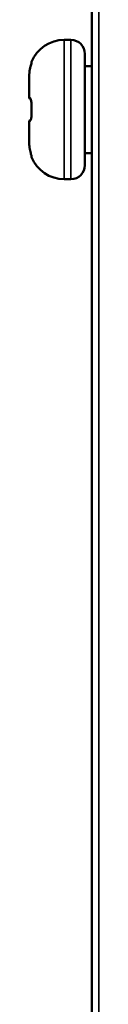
# Model space of a CAD drawing. Header units: millimetres. Extents: x 50 to 3176, y 50 to 2109.
# Tile 614 of 656: x 1664.12 to 1666.12, y 1051.06 to 1079.35. Entities that reach past the tile are written whole.
import ezdxf

# ---------------------------------------------------------------- set-up
doc = ezdxf.new("R2010")
doc.units = ezdxf.units.MM
doc.header["$LTSCALE"] = 10
doc.layers.add('Visible (ISO)', color=7, linetype='Continuous', lineweight=50)
doc.layers.add('Visible Narrow (ISO)', color=7, linetype='Continuous', lineweight=35)

msp = doc.modelspace()

# ---------------------------------------------------------------- linework, layer by layer
at = {"layer": 'Visible (ISO)'}
for p, q in [((1665.9196, 1017.7001), (1665.9196, 1135.843)), ((1665.3196, 1078.7716), (1665.1196, 1078.7716)), ((1665.7196, 1075.1716), (1665.7196, 1078.3716)), ((1665.7196, 1078.0216), (1665.9196, 1078.0216)), ((1664.1196, 1077.7084), (1664.1196, 1077.7084)), ((1664.1196, 1077.7083), (1664.1196, 1077.1216)), ((1664.1196, 1076.4216), (1664.1196, 1075.8348)), ((1665.7196, 1075.5216), (1665.9196, 1075.5216)), ((1665.3196, 1074.7716), (1665.1196, 1074.7716))]:
    msp.add_line(p, q, dxfattribs=at)
for centre, radius, start, end in [((1665.1196, 1077.7716), 1, 90, 158.38198), ((1665.3196, 1078.3716), 0.4, 0, 90), ((1664.2364, 1078.1216), 0.05, 158.38688, 185.24837), ((1664.1696, 1077.1216), 0.05, 179.99285, 258.48977), ((1664.1696, 1076.4216), 0.05, 101.51053, 180.00604), ((1664.2364, 1075.4216), 0.05, 174.74933, 201.61278), ((1665.1196, 1075.7716), 1, 201.61799, 270), ((1665.3196, 1075.1716), 0.4, 270, 0)]:
    msp.add_arc(centre, radius, start, end, dxfattribs=at)
msp.add_ellipse((1665.6524, 1077.5298), major_axis=(1.4597, -0.5706), ratio=0.8194767, start_param=3.4515329, end_param=3.4515898, dxfattribs=at)
for points, knots in [([(1664.1328, 1077.8793), (1664.1374, 1077.9083), (1664.143, 1077.9375), (1664.1546, 1077.9915), (1664.1608, 1078.017), (1664.1719, 1078.061), (1664.1771, 1078.0804), (1664.1828, 1078.102), (1664.1844, 1078.108), (1664.1867, 1078.1172), (1664.1876, 1078.1208), (1664.1884, 1078.1246), (1664.1886, 1078.1256), (1664.1886, 1078.1256)], [0, 0, 0, 0, 0.008809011, 0.008809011, 0.017447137, 0.017447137, 0.025900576, 0.025900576, 0.029756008, 0.029756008, 0.033245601, 0.033245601, 0.035488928, 0.035488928, 0.035488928, 0.035488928]), ([(1664.1328, 1077.8793), (1664.1374, 1077.9083), (1664.143, 1077.9375), (1664.1546, 1077.9914), (1664.1608, 1078.0169), (1664.1719, 1078.061), (1664.1771, 1078.0803), (1664.1828, 1078.102), (1664.1844, 1078.1079), (1664.186, 1078.1143), (1664.1863, 1078.1157), (1664.1866, 1078.117)], [0, 0, 0, 0, 0.00879836, 0.00879836, 0.017436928, 0.017436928, 0.025891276, 0.025891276, 0.029749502, 0.029749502, 0.030941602, 0.030941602, 0.030941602, 0.030941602]), ([(1664.1196, 1077.7084), (1664.1196, 1077.7198), (1664.1198, 1077.7313), (1664.1205, 1077.7541), (1664.121, 1077.7656), (1664.1224, 1077.7884), (1664.1233, 1077.7998), (1664.1254, 1077.8226), (1664.1267, 1077.834), (1664.1295, 1077.8567), (1664.1311, 1077.868), (1664.1328, 1077.8793)], [4.71207245, 4.71207245, 4.71207245, 4.71207245, 4.74309207, 4.74309207, 4.7741117, 4.7741117, 4.80513132, 4.80513132, 4.83615095, 4.83615095, 4.86717057, 4.86717057, 4.86717057, 4.86717057]), ([(1664.1879, 1076.873), (1664.1886, 1076.8957), (1664.1882, 1076.9187), (1664.1853, 1076.9613), (1664.1828, 1076.9815), (1664.1766, 1077.0176), (1664.1728, 1077.0339), (1664.1648, 1077.0605), (1664.1605, 1077.0712), (1664.156, 1077.0799), (1664.1549, 1077.0817), (1664.1543, 1077.0826), (1664.1542, 1077.0827), (1664.1542, 1077.0827)], [0, 0, 0, 0, 0.00680857, 0.00680857, 0.013458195, 0.013458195, 0.020241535, 0.020241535, 0.027148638, 0.027148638, 0.030157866, 0.030157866, 0.031050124, 0.031050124, 0.031050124, 0.031050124]), ([(1664.1879, 1076.6701), (1664.1875, 1076.6836), (1664.1872, 1076.6971), (1664.1867, 1076.7242), (1664.1866, 1076.7377), (1664.1864, 1076.7648), (1664.1864, 1076.7783), (1664.1866, 1076.8054), (1664.1867, 1076.8189), (1664.1872, 1076.846), (1664.1875, 1076.8595), (1664.1879, 1076.873)], [4.682864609, 4.682864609, 4.682864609, 4.682864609, 4.694674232, 4.694674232, 4.706483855, 4.706483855, 4.718293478, 4.718293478, 4.730103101, 4.730103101, 4.741912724, 4.741912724, 4.741912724, 4.741912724]), ([(1664.1542, 1076.4604), (1664.1542, 1076.4604), (1664.1544, 1076.4607), (1664.1556, 1076.4624), (1664.157, 1076.4649), (1664.1609, 1076.4732), (1664.1637, 1076.4801), (1664.17, 1076.4992), (1664.1736, 1076.5127), (1664.1803, 1076.5451), (1664.1833, 1076.5648), (1664.1873, 1076.6068), (1664.1883, 1076.6295), (1664.1882, 1076.6582), (1664.1881, 1076.6642), (1664.1879, 1076.6701)], [0.00726272, 0.00726272, 0.00726272, 0.00726272, 0.008736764, 0.008736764, 0.012013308, 0.012013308, 0.016718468, 0.016718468, 0.022856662, 0.022856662, 0.029711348, 0.029711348, 0.03656282, 0.03656282, 0.038341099, 0.038341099, 0.038341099, 0.038341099]), ([(1664.1196, 1075.8347), (1664.1196, 1075.8233), (1664.1198, 1075.8119), (1664.1205, 1075.789), (1664.121, 1075.7776), (1664.1224, 1075.7547), (1664.1233, 1075.7433), (1664.1254, 1075.7205), (1664.1267, 1075.7091), (1664.1295, 1075.6864), (1664.1311, 1075.6751), (1664.1328, 1075.6638)], [1.57047961, 1.57047961, 1.57047961, 1.57047961, 1.60149927, 1.60149927, 1.63251893, 1.63251893, 1.66353859, 1.66353859, 1.69455825, 1.69455825, 1.72557792, 1.72557792, 1.72557792, 1.72557792]), ([(1664.1886, 1075.4175), (1664.1886, 1075.4175), (1664.1885, 1075.4179), (1664.1881, 1075.4199), (1664.1876, 1075.4223), (1664.1855, 1075.4307), (1664.1836, 1075.4381), (1664.1782, 1075.4586), (1664.1743, 1075.4731), (1664.1653, 1075.5081), (1664.1599, 1075.5296), (1664.149, 1075.577), (1664.1433, 1075.6038), (1664.1364, 1075.6419), (1664.1346, 1075.6528), (1664.1328, 1075.6638)], [0.010470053, 0.010470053, 0.010470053, 0.010470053, 0.011845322, 0.011845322, 0.01482117, 0.01482117, 0.01988571, 0.01988571, 0.026618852, 0.026618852, 0.034333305, 0.034333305, 0.042671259, 0.042671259, 0.046004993, 0.046004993, 0.046004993, 0.046004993]), ([(1664.1866, 1075.4261), (1664.1854, 1075.4314), (1664.1835, 1075.4386), (1664.1782, 1075.4588), (1664.1743, 1075.4733), (1664.1652, 1075.5083), (1664.1599, 1075.5298), (1664.1489, 1075.5772), (1664.1433, 1075.6041), (1664.1364, 1075.642), (1664.1346, 1075.6529), (1664.1328, 1075.6638)], [0.015029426, 0.015029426, 0.015029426, 0.015029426, 0.019908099, 0.019908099, 0.026637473, 0.026637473, 0.034350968, 0.034350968, 0.042690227, 0.042690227, 0.045999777, 0.045999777, 0.045999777, 0.045999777])]:
    msp.add_open_spline(points, degree=3, knots=knots, dxfattribs=at)
at = {"layer": 'Visible Narrow (ISO)'}
for p, q in [((1666.1193, 1136.2427), (1666.1193, 1017.3012)), ((1665.1196, 1074.7716), (1665.1196, 1078.7716)), ((1665.3196, 1078.7716), (1665.3196, 1074.7716)), ((1664.1915, 1076.8729), (1664.1879, 1076.873))]:
    msp.add_line(p, q, dxfattribs=at)
for centre, major_axis, ratio, start_param, end_param in [((1664.2379, 1078.1216), (0.0009, 0.05), 0.9995629, 1.209368, 1.5707963), ((1665.6524, 1077.5298), (1.4597, -0.5706), 0.8194767, 3.3198228, 3.4515329), ((1664.1822, 1077.8716), (-0.0494, 0.0078), 0.0000108, 0, 0.0491383), ((1665.2176, 1077.0941), (-1.0979, 0.0274), 0.0163259, 6.1278702, 6.283833), ((1664.1822, 1077.1216), (-0.0025, -0.0499), 0.9879699, 4.712389, 5.7856961), ((1667.4728, 1076.7716), (0, 3.2969), 0.995744, 1.5400367, 1.5707963), ((1667.4728, 1076.7716), (0, 3.2969), 0.995744, 1.5707963, 1.6015559), ((1665.6478, 1076.4634), (1.5282, 0.0419), 0.0140447, 3.141522, 3.2731616), ((1664.1822, 1076.4215), (-0.0257, 0.0427), 0.9944245, 0, 1.0733094), ((1665.2175, 1075.8337), (0.5951, -0.9231), 0.999543, 4.1389643, 4.2953033), ((1664.1822, 1075.6716), (-0.0494, -0.0078), 0.0000161, 6.2338798, 6.2831853), ((1664.2379, 1075.4216), (-0.0186, 0.0464), 0.9996842, 1.2092749, 1.5707963)]:
    msp.add_ellipse(centre, major_axis=major_axis, ratio=ratio, start_param=start_param, end_param=end_param, dxfattribs=at)
for points, knots in [([(1664.1915, 1078.1401), (1664.192, 1078.1403), (1664.192, 1078.1391), (1664.1915, 1078.1358), (1664.1914, 1078.1352), (1664.1907, 1078.1319), (1664.1899, 1078.1283), (1664.1883, 1078.1216), (1664.1876, 1078.1191), (1664.1854, 1078.1102), (1664.1834, 1078.1028), (1664.1806, 1078.0922), (1664.1799, 1078.09), (1664.1768, 1078.0781), (1664.1739, 1078.0672), (1664.1701, 1078.0528), (1664.1695, 1078.0505), (1664.1664, 1078.0385), (1664.1638, 1078.0281), (1664.1596, 1078.0111), (1664.1581, 1078.0048), (1664.1536, 1077.9855), (1664.1506, 1077.9723), (1664.1465, 1077.9532), (1664.1454, 1077.9479), (1664.1409, 1077.9255), (1664.1375, 1077.9077), (1664.1339, 1077.8858), (1664.1334, 1077.8826), (1664.1329, 1077.8793)], [0, 0, 0, 0, 0.11877668, 0.11877668, 0.14285714, 0.14285714, 0.2374953, 0.2374953, 0.28571429, 0.28571429, 0.39935092, 0.39935092, 0.42857143, 0.42857143, 0.54922964, 0.54922964, 0.57142857, 0.57142857, 0.66292717, 0.66292717, 0.71428571, 0.71428571, 0.81800279, 0.81800279, 0.85714286, 0.85714286, 0.9790405, 0.9790405, 0.99999943, 0.99999943, 0.99999943, 0.99999943]), ([(1664.1915, 1078.1401), (1664.1912, 1078.1401), (1664.1906, 1078.14), (1664.1901, 1078.14), (1664.19, 1078.14), (1664.19, 1078.14)], [0.00002292, 0.00002292, 0.00002292, 0.00002292, 0.33333333, 0.66666667, 0.9973347, 0.9973347, 0.9973347, 0.9973347]), ([(1664.1329, 1077.124), (1664.1358, 1077.124), (1664.139, 1077.1224), (1664.1429, 1077.1188), (1664.1434, 1077.1183), (1664.1469, 1077.1145), (1664.15, 1077.1101), (1664.1541, 1077.1026), (1664.1551, 1077.1006), (1664.1588, 1077.0932), (1664.1614, 1077.0869), (1664.1656, 1077.0758), (1664.1672, 1077.0714), (1664.1719, 1077.0567), (1664.1749, 1077.0455), (1664.1782, 1077.031), (1664.1788, 1077.0282), (1664.182, 1077.013), (1664.1842, 1077), (1664.1864, 1076.9834), (1664.1868, 1076.9806), (1664.1885, 1076.9661), (1664.1896, 1076.9539), (1664.1907, 1076.9361), (1664.191, 1076.9305), (1664.1919, 1076.9095), (1664.1921, 1076.8945), (1664.1917, 1076.8774), (1664.1916, 1076.8752), (1664.1915, 1076.873)], [0, 0, 0, 0, 0.1228344, 0.1228344, 0.1428571, 0.1428571, 0.2509853, 0.2509853, 0.2857143, 0.2857143, 0.3751874, 0.3751874, 0.4285714, 0.4285714, 0.5443932, 0.5443932, 0.5714286, 0.5714286, 0.6902747, 0.6902747, 0.7142857, 0.7142857, 0.8121599, 0.8121599, 0.8571429, 0.8571429, 0.9813144, 0.9813144, 1, 1, 1, 1]), ([(1664.1915, 1076.6702), (1664.192, 1076.6551), (1664.192, 1076.6401), (1664.1915, 1076.6248), (1664.1914, 1076.6221), (1664.1913, 1076.6194), (1664.1912, 1076.6167), (1664.1907, 1076.6047), (1664.1898, 1076.5926), (1664.1887, 1076.5809), (1664.1882, 1076.575), (1664.1875, 1076.5692), (1664.1869, 1076.5635), (1664.1853, 1076.5503), (1664.1833, 1076.5379), (1664.1811, 1076.5263), (1664.1805, 1076.5231), (1664.1798, 1076.52), (1664.1792, 1076.5169), (1664.1766, 1076.5045), (1664.1736, 1076.4927), (1664.1704, 1076.482), (1664.1699, 1076.4802), (1664.1693, 1076.4785), (1664.1688, 1076.4767), (1664.1662, 1076.4686), (1664.1634, 1076.4611), (1664.1606, 1076.4545), (1664.1593, 1076.4512), (1664.1579, 1076.4481), (1664.1565, 1076.4453), (1664.1532, 1076.4384), (1664.1499, 1076.4328), (1664.1466, 1076.4286), (1664.1458, 1076.4275), (1664.145, 1076.4266), (1664.1442, 1076.4257), (1664.1406, 1076.4217), (1664.1371, 1076.4196), (1664.1339, 1076.4192), (1664.1336, 1076.4191), (1664.1332, 1076.4191), (1664.1329, 1076.4191)], [0, 0, 0, 0, 0.1213009, 0.1213009, 0.1213009, 0.1428571, 0.1428571, 0.1428571, 0.2376759, 0.2376759, 0.2376759, 0.2857143, 0.2857143, 0.2857143, 0.3980318, 0.3980318, 0.3980318, 0.4285714, 0.4285714, 0.4285714, 0.5512043, 0.5512043, 0.5512043, 0.5714286, 0.5714286, 0.5714286, 0.6670789, 0.6670789, 0.6670789, 0.7142857, 0.7142857, 0.7142857, 0.8281347, 0.8281347, 0.8281347, 0.8571429, 0.8571429, 0.8571429, 0.9858595, 0.9858595, 0.9858595, 1, 1, 1, 1]), ([(1664.1329, 1075.6638), (1664.1357, 1075.6462), (1664.1387, 1075.6292), (1664.1426, 1075.6093), (1664.1433, 1075.6056), (1664.1467, 1075.5887), (1664.1495, 1075.5759), (1664.1536, 1075.5577), (1664.1549, 1075.5521), (1664.1587, 1075.5357), (1664.1613, 1075.525), (1664.1655, 1075.5082), (1664.1671, 1075.5018), (1664.172, 1075.4831), (1664.175, 1075.4718), (1664.1783, 1075.4594), (1664.1789, 1075.4571), (1664.1821, 1075.4451), (1664.1844, 1075.4367), (1664.1865, 1075.4283), (1664.1869, 1075.427), (1664.1885, 1075.4205), (1664.1896, 1075.4161), (1664.1908, 1075.4109), (1664.1911, 1075.4095), (1664.1919, 1075.405), (1664.1921, 1075.4033), (1664.1917, 1075.403), (1664.1916, 1075.403), (1664.1915, 1075.403)], [0.0000006, 0.0000006, 0.0000006, 0.0000006, 0.11611695, 0.11611695, 0.14285714, 0.14285714, 0.24048209, 0.24048209, 0.28571429, 0.28571429, 0.3718675, 0.3718675, 0.42857143, 0.42857143, 0.5438592, 0.5438592, 0.57142857, 0.57142857, 0.69155404, 0.69155404, 0.71428571, 0.71428571, 0.81136544, 0.81136544, 0.85714286, 0.85714286, 0.97829927, 0.97829927, 1, 1, 1, 1]), ([(1664.19, 1075.4031), (1664.19, 1075.4031), (1664.1901, 1075.4031), (1664.1906, 1075.4031), (1664.1912, 1075.403), (1664.1915, 1075.403)], [0.00093763, 0.00093763, 0.00093763, 0.00093763, 0.33333333, 0.66666667, 0.99997651, 0.99997651, 0.99997651, 0.99997651])]:
    msp.add_open_spline(points, degree=3, knots=knots, dxfattribs=at)

doc.saveas('drawing.dxf')
